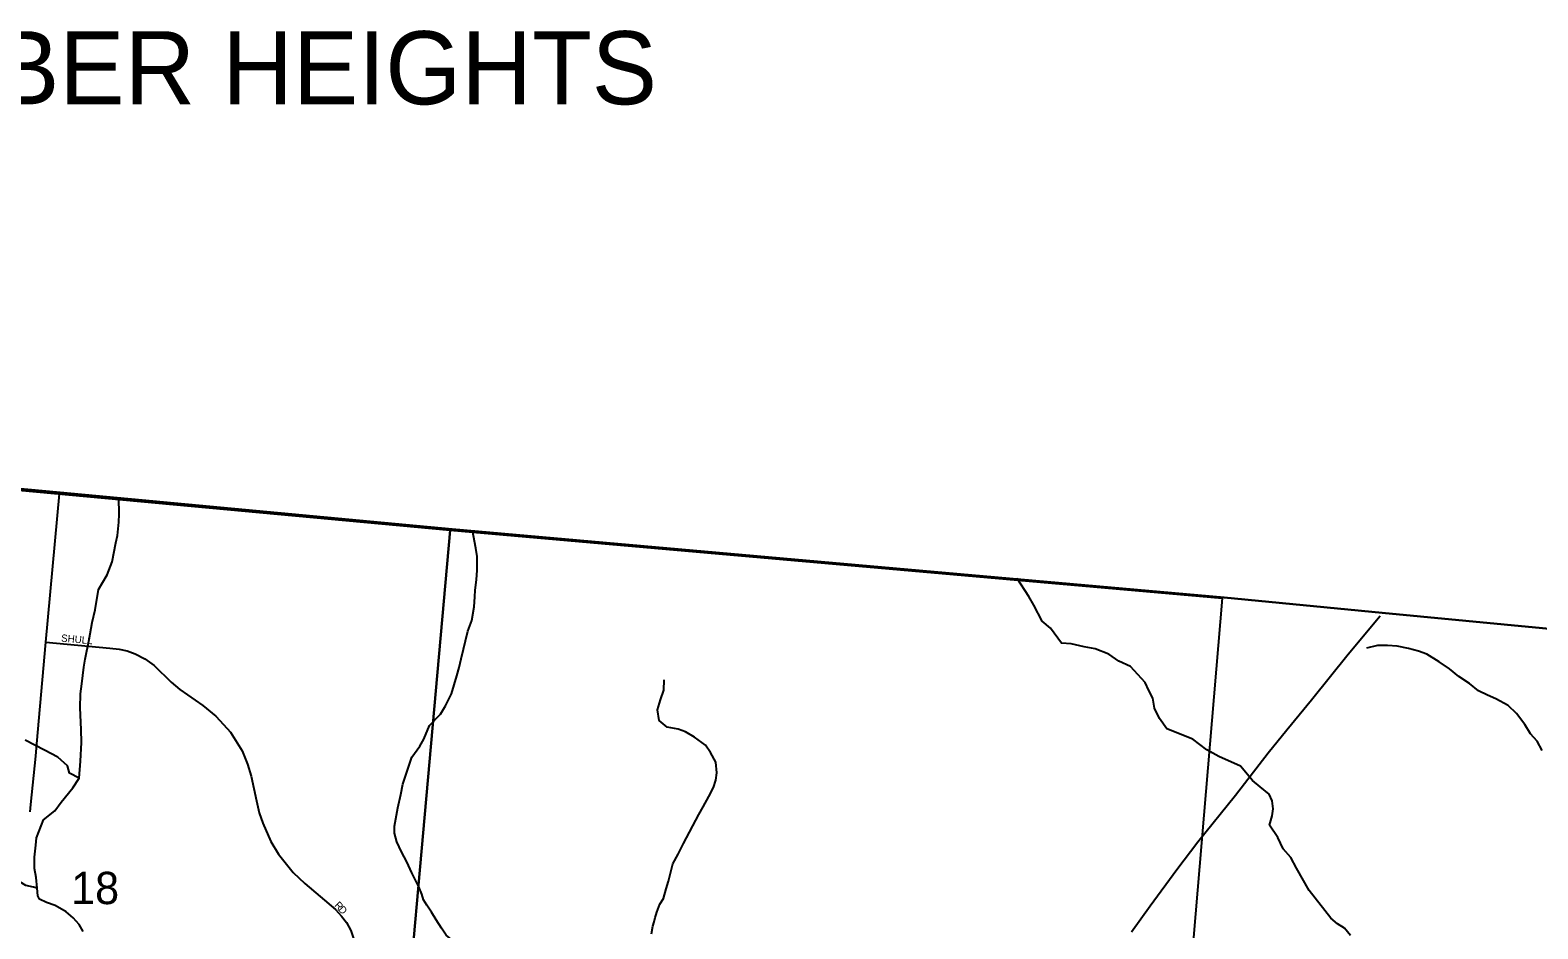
# Model space of a CAD drawing. Extents: x 0 to 680, y 0 to 440.
# Drawn here: x 102.02 to 132.58, y 265.5 to 283.72 of the extents above; entities that cross this region are included whole.
import ezdxf

# ---------------------------------------------------------------- set-up
doc = ezdxf.new("R2010")
doc.units = 0
for name, color, linetype in [('GM_X_Adjacent_County', 7, 'Continuous'), ('GM_X_City_Street', 7, 'Continuous'), ('GM_X_City_Street_Text', 7, 'Continuous'), ('GM_X_Corporation_Text', 7, 'Continuous'), ('GM_X_County', 7, 'Continuous'), ('GM_X_Minor_River', 7, 'Continuous'), ('GM_X_Section', 7, 'Continuous'), ('GM_X_Section_Text', 7, 'Continuous'), ('GM_X_State_Route', 7, 'Continuous')]:
    doc.layers.add(name, color=color, linetype=linetype)

msp = doc.modelspace()

# ---------------------------------------------------------------- linework, layer by layer
at = {"layer": 'GM_X_Adjacent_County'}
for points in [[(94.764, 275.075), (102.624, 274.346), (110.573, 273.604), (126.222, 272.219), (129.421, 271.905), (141.787, 270.726)], [(94.764, 275.075), (102.624, 274.346), (110.573, 273.604), (126.222, 272.219), (129.421, 271.905), (141.787, 270.726)], [(141.787, 270.726), (129.421, 271.905), (126.222, 272.219), (110.573, 273.604), (102.624, 274.346), (94.764, 275.075)]]:
    msp.add_lwpolyline(points, dxfattribs=at)
at = {"layer": 'GM_X_City_Street'}
for points in [[(124.344, 265.439), (124.719, 265.97), (125.257, 266.703), (125.688, 267.264), (126.447, 268.215), (127.114, 269.067), (127.487, 269.533), (127.992, 270.147), (128.731, 271.069), (129.383, 271.846)], [(102.332, 271.315), (103.633, 271.195), (103.818, 271.173), (103.979, 271.137), (104.147, 271.077), (104.342, 270.978), (104.527, 270.839), (104.875, 270.502), (105.05, 270.351), (105.515, 270.032), (105.776, 269.816)], [(105.776, 269.816), (105.783, 269.81), (106.075, 269.487), (106.31, 269.109), (106.423, 268.843), (106.493, 268.598), (106.602, 268.098), (106.656, 267.855), (106.73, 267.641), (106.891, 267.272), (107.047, 267.016), (107.349, 266.643), (107.583, 266.419), (108.204, 265.893), (108.329, 265.757), (108.427, 265.629), (108.518, 265.466), (108.579, 265.283)]]:
    msp.add_lwpolyline(points, dxfattribs=at)
at = {"layer": 'GM_X_County'}
msp.add_lwpolyline([(141.787, 270.726), (129.421, 271.905), (126.222, 272.219), (110.573, 273.604), (102.624, 274.346), (94.764, 275.075)], dxfattribs=at)
at = {"layer": 'GM_X_Minor_River'}
for points in [[(102.155, 266.329), (102.134, 266.54), (102.106, 266.724), (102.102, 266.956), (102.128, 267.199), (102.147, 267.347), (102.288, 267.709), (102.516, 267.897), (102.643, 268.069), (102.878, 268.359), (103.01, 268.554), (103.038, 268.904), (103.053, 269.278), (103.05, 269.545), (103.03, 269.979), (103.038, 270.264), (103.064, 270.472), (103.103, 270.804), (103.128, 270.97), (103.21, 271.368), (103.272, 271.712), (103.334, 271.967), (103.404, 272.382), (103.579, 272.678), (103.677, 272.945), (103.752, 273.33), (103.789, 273.479), (103.81, 273.746), (103.823, 273.906), (103.812, 274.238)], [(109.986, 266.088), (109.957, 266.202), (109.893, 266.351), (109.828, 266.488), (109.752, 266.637), (109.653, 266.858), (109.542, 267.06), (109.449, 267.269), (109.402, 267.441), (109.404, 267.584), (109.467, 267.957), (109.529, 268.224), (109.567, 268.432), (109.751, 268.983), (109.913, 269.208), (109.998, 269.35), (110.108, 269.622), (110.336, 269.853), (110.433, 270.024), (110.555, 270.267), (110.665, 270.629), (110.709, 270.801), (110.752, 270.979), (110.888, 271.536), (110.968, 271.756), (111.018, 272.028), (111.032, 272.23), (111.039, 272.367), (111.065, 272.58), (111.079, 272.776), (111.075, 273.05), (111.047, 273.222), (110.979, 273.575)], [(128.381, 265.721), (127.944, 266.276), (127.686, 266.735), (127.569, 266.95), (127.416, 267.123), (127.305, 267.355), (127.135, 267.606), (127.19, 267.79), (127.209, 267.938), (127.193, 268.098), (127.134, 268.235), (126.951, 268.379), (126.792, 268.511), (126.55, 268.797), (126.111, 268.996), (125.868, 269.134), (125.584, 269.344), (125.056, 269.555), (124.909, 269.764), (124.81, 269.973), (124.776, 270.175), (124.694, 270.336), (124.619, 270.497), (124.318, 270.819), (124.081, 270.928), (123.879, 271.071), (123.607, 271.18), (123.381, 271.217), (123.119, 271.278), (122.923, 271.291), (122.699, 271.595), (122.528, 271.739), (122.364, 272.067), (122.259, 272.24), (122.026, 272.603)], [(132.662, 269.117), (132.564, 269.304), (132.43, 269.455), (132.315, 269.642), (132.147, 269.866), (131.978, 270.03), (131.725, 270.167), (131.559, 270.242), (131.377, 270.329), (131.189, 270.475), (130.978, 270.617), (130.79, 270.77), (130.579, 270.917), (130.326, 271.071), (130.161, 271.128), (129.954, 271.186), (129.723, 271.232), (129.527, 271.248), (129.324, 271.247), (129.103, 271.192)], [(114.78, 265.999), (114.854, 266.117), (114.911, 266.312), (114.956, 266.466), (114.995, 266.632), (115.04, 266.822), (115.151, 267.016), (115.257, 267.234), (115.567, 267.823), (115.659, 267.976), (115.776, 268.188), (115.869, 268.365), (115.914, 268.519), (115.935, 268.668), (115.915, 268.882), (115.806, 269.075), (115.702, 269.226), (115.479, 269.391), (115.303, 269.496), (115.149, 269.553), (114.93, 269.593), (114.766, 269.727), (114.734, 269.942), (114.792, 270.143), (114.861, 270.339), (114.866, 270.547)], [(103.01, 268.554), (102.815, 268.656), (102.775, 268.805), (102.574, 268.984), (102.307, 269.122), (101.916, 269.326)], [(102.155, 266.329), (102.086, 266.349), (101.926, 266.382), (101.685, 266.53), (101.497, 266.611), (101.303, 266.448), (101.105, 266.393), (100.891, 266.385), (100.708, 266.484), (100.499, 266.441), (100.344, 266.402), (100.135, 266.377), (99.975, 266.421), (99.786, 266.497), (99.626, 266.536), (99.442, 266.557), (99.232, 266.448), (99.028, 266.357)], [(102.171, 266.174), (102.155, 266.329)], [(103.09, 265.449), (103.01, 265.588), (102.888, 265.727), (102.742, 265.849), (102.525, 265.972), (102.348, 266.035), (102.207, 266.103), (102.171, 266.174)], [(111.37, 263.604), (111.362, 263.91), (111.365, 264.059), (111.362, 264.196), (111.353, 264.345), (111.321, 264.5), (111.223, 264.663), (111.09, 264.802), (110.938, 264.942), (110.751, 265.112), (110.588, 265.258), (110.448, 265.374), (110.356, 265.513), (110.246, 265.682), (110.149, 265.838), (110.057, 265.983), (109.986, 266.088)], [(114.684, 265.73), (114.703, 265.795), (114.722, 265.842), (114.78, 265.999)], [(114.612, 265.404), (114.639, 265.558), (114.665, 265.647), (114.684, 265.73)], [(128.783, 265.367), (128.656, 265.513), (128.515, 265.605), (128.381, 265.721)]]:
    msp.add_lwpolyline(points, dxfattribs=at)
at = {"layer": 'GM_X_Section'}
for points in [[(94.775, 275.041), (110.526, 273.583), (109.141, 258.057), (93.325, 259.393)], [(110.526, 273.583), (126.18, 272.204), (124.845, 256.445), (109.141, 258.057)]]:
    msp.add_lwpolyline(points, close=True, dxfattribs=at)
at = {"layer": 'GM_X_State_Route'}
for points in [[(102.15, 269.253), (102.332, 271.315), (102.613, 274.32)], [(102.031, 268.026), (102.128, 269), (102.15, 269.253)], [(102.015, 267.873), (102.031, 268.026)]]:
    msp.add_lwpolyline(points, dxfattribs=at)

# ---------------------------------------------------------------- texts
at = {"layer": 'GM_X_City_Street_Text'}
for s, height, rotation, p in [('SHULL', 0.1482, 354.923, (102.638, 271.326)), ('R', 0.148, 313.6949, (108.172, 265.97)), ('D', 0.148, 312.2017, (108.253, 265.886))]:
    msp.add_text(s, height=height, rotation=rotation, dxfattribs=at).set_placement(p)
at = {"layer": 'GM_X_Corporation_Text'}
msp.add_text('HUBER HEIGHTS', height=1.48231, rotation=0, dxfattribs=at).set_placement((98.422, 282.217))
at = {"layer": 'GM_X_Section_Text'}
msp.add_text('18', height=0.6552, rotation=0, dxfattribs=at).set_placement((102.844, 266.003))

doc.saveas('drawing.dxf')
